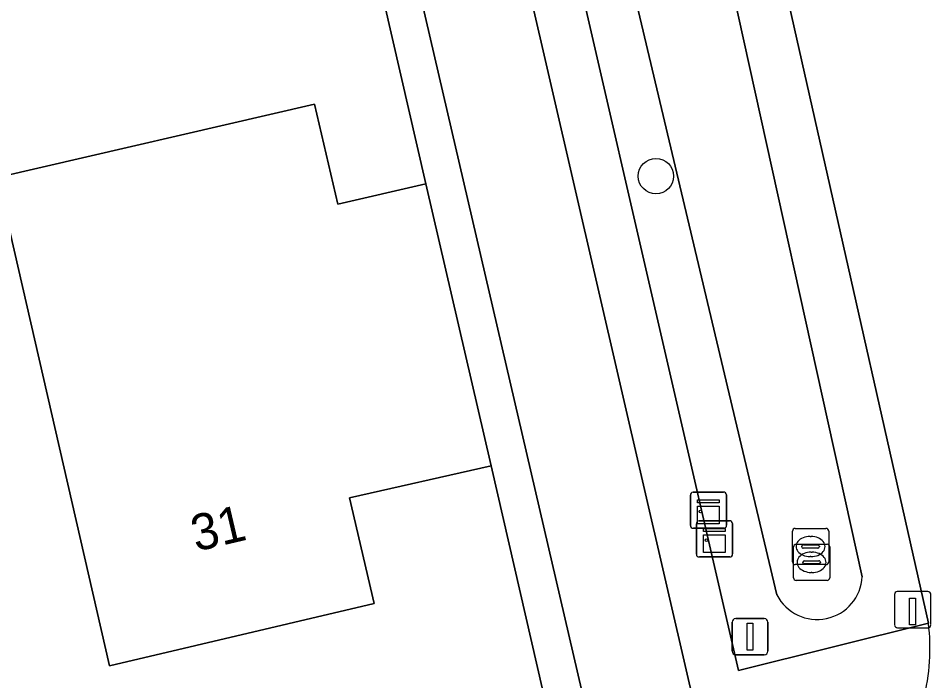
# Model space of a CAD drawing. Extents: x 156412 to 157779, y 382335 to 383768.
# Drawn here: x 156805.23 to 156830.46, y 383294.74 to 383313.05 of the extents above; entities that cross this region are included whole.
import ezdxf

# ---------------------------------------------------------------- set-up
doc = ezdxf.new("R2010")
doc.units = 0
for name, color, linetype in [('IMGEO_Berm_groen', 7, 'Continuous'), ('IMGEO_Boom', 7, 'Continuous'), ('IMGEO_Erf', 7, 'Continuous'), ('IMGEO_Fietspad_gesloten', 7, 'Continuous'), ('IMGEO_Greppel_droge_sloot', 7, 'Continuous'), ('IMGEO_Groenvoorziening', 7, 'Continuous'), ('IMGEO_Kast', 7, 'Continuous'), ('IMGEO_Kolk', 7, 'Continuous'), ('IMGEO_Lichtmast', 7, 'Continuous'), ('IMGEO_Paal', 7, 'Continuous'), ('IMGEO_Pand', 7, 'Continuous'), ('IMGEO_Pand_nummerreeks', 7, 'Continuous'), ('IMGEO_Rijbaan_lokaal_gesloten', 7, 'Continuous'), ('IMGEO_Voetpad_open', 7, 'Continuous')]:
    doc.layers.add(name, color=color, linetype=linetype)

msp = doc.modelspace()

# ---------------------------------------------------------------- linework, layer by layer
at = {"layer": 'IMGEO_Berm_groen'}
for points in [[(156815.89, 383335.185), (156820.743, 383314.123), (156825.152, 383295.022), (156830.401, 383296.326), (156823.969, 383324.867), (156821.757, 383334.549), (156821.408, 383336.079)], [(156820.769, 383332.936), (156828.571, 383297.615)], [(156826.207, 383297.109), (156817.831, 383332.448)]]:
    msp.add_lwpolyline(points, dxfattribs=at)
msp.add_arc((156827.32, 383297.683), 1.252, 207.2573, 356.9057, dxfattribs=at)
at = {"layer": 'IMGEO_Boom'}
msp.add_circle((156822.864, 383308.688), 0.489, dxfattribs=at)
at = {"layer": 'IMGEO_Erf'}
msp.add_lwpolyline([(156745.276, 383305.89), (156751.613, 383277.957), (156819.904, 383293.743), (156818.306, 383300.676), (156814.39, 383299.795), (156815.076, 383296.874), (156807.757, 383295.154), (156804.648, 383308.649), (156813.426, 383310.679), (156814.066, 383307.912), (156816.502, 383308.476), (156813.474, 383321.659)], dxfattribs=at)
at = {"layer": 'IMGEO_Fietspad_gesloten'}
msp.add_lwpolyline([(156811.226, 383335.509), (156812.124, 383331.685), (156813.619, 383325.318), (156813.837, 383324.392), (156816.394, 383313.504), (156820.926, 383293.979), (156821.285, 383292.429), (156822.234, 383288.342), (156822.376, 383287.733), (156824.644, 383288.263), (156825.277, 383288.412), (156824.225, 383292.861), (156823.788, 383294.684), (156819.323, 383313.996)], dxfattribs=at)
at = {"layer": 'IMGEO_Greppel_droge_sloot'}
for points in [[(156828.571, 383297.615), (156820.769, 383332.936)], [(156817.831, 383332.448), (156826.207, 383297.109)]]:
    msp.add_lwpolyline(points, dxfattribs=at)
msp.add_arc((156827.32, 383297.683), 1.252, 207.2573, 356.9057, dxfattribs=at)
at = {"layer": 'IMGEO_Groenvoorziening'}
msp.add_lwpolyline([(156813.837, 383324.392), (156812.891, 383324.184), (156813.474, 383321.659), (156816.502, 383308.476), (156818.306, 383300.676), (156819.904, 383293.743), (156820.926, 383293.979), (156816.394, 383313.504)], close=True, dxfattribs=at)
at = {"layer": 'IMGEO_Kast'}
for p, q in [((156823.817, 383299.028), (156823.817, 383299.869)), ((156823.817, 383299.869), (156823.817, 383299.028)), ((156823.892, 383299.953), (156824.733, 383299.953)), ((156824.733, 383299.953), (156823.892, 383299.953)), ((156824.817, 383299.878), (156824.817, 383299.037)), ((156824.817, 383299.037), (156824.817, 383299.878)), ((156823.983, 383298.235), (156823.983, 383299.076)), ((156823.983, 383299.076), (156823.983, 383298.235)), ((156824.058, 383299.16), (156824.899, 383299.16)), ((156824.899, 383299.16), (156824.058, 383299.16)), ((156824.983, 383299.085), (156824.983, 383298.244)), ((156824.983, 383298.244), (156824.983, 383299.085)), ((156824.742, 383298.953), (156823.901, 383298.953)), ((156823.901, 383298.953), (156824.742, 383298.953)), ((156824.908, 383298.16), (156824.067, 383298.16)), ((156824.067, 383298.16), (156824.908, 383298.16))]:
    msp.add_line(p, q, dxfattribs=at)
for points in [[(156824.012, 383299.743), (156824.612, 383299.743), (156824.612, 383299.658), (156824.012, 383299.658), (156824.012, 383299.743)], [(156824.012, 383299.568), (156824.612, 383299.568), (156824.612, 383299.079), (156824.012, 383299.079), (156824.012, 383299.568)], [(156824.178, 383298.95), (156824.778, 383298.95), (156824.778, 383298.865), (156824.178, 383298.865), (156824.178, 383298.95)], [(156824.178, 383298.775), (156824.778, 383298.775), (156824.778, 383298.286), (156824.178, 383298.286), (156824.178, 383298.775)]]:
    msp.add_lwpolyline(points, dxfattribs=at)
for centre in [(156824.096, 383299.417), (156824.262, 383298.624)]:
    msp.add_circle(centre, 0.0377, dxfattribs=at)
for centre, start, end in [((156823.895, 383299.875), 92.4484, 184.2845), ((156823.895, 383299.875), 92.4484, 184.2845), ((156824.739, 383299.875), 2.4484, 94.2845), ((156824.739, 383299.875), 2.4484, 94.2845), ((156823.895, 383299.031), 182.4484, 274.2845), ((156823.895, 383299.031), 182.4484, 274.2845), ((156824.061, 383299.082), 92.4484, 184.2845), ((156824.061, 383299.082), 92.4484, 184.2845), ((156824.739, 383299.031), 272.4484, 4.2845), ((156824.739, 383299.031), 272.4484, 4.2845), ((156824.905, 383299.082), 2.4484, 94.2845), ((156824.905, 383299.082), 2.4484, 94.2845), ((156824.061, 383298.238), 182.4484, 274.2845), ((156824.061, 383298.238), 182.4484, 274.2845), ((156824.905, 383298.238), 272.4484, 4.2845), ((156824.905, 383298.238), 272.4484, 4.2845)]:
    msp.add_arc(centre, 0.0779, start, end, dxfattribs=at)
at = {"layer": 'IMGEO_Kolk'}
for p, q in [((156826.64, 383298.022), (156826.64, 383298.874)), ((156826.715, 383298.948), (156827.567, 383298.948)), ((156827.128, 383298.728), (156827.153, 383298.728)), ((156827.641, 383298.874), (156827.641, 383298.022)), ((156826.743, 383298.511), (156827.595, 383298.511)), ((156826.942, 383298.491), (156827.34, 383298.491)), ((156826.668, 383297.585), (156826.668, 383298.437)), ((156826.899, 383298.442), (156826.899, 383298.454)), ((156827.337, 383298.405), (156826.939, 383298.405)), ((156827.156, 383298.291), (156827.181, 383298.291)), ((156827.383, 383298.454), (156827.383, 383298.442)), ((156827.669, 383298.437), (156827.669, 383297.585)), ((156826.927, 383298.005), (156826.927, 383298.017)), ((156827.365, 383297.968), (156826.967, 383297.968)), ((156826.97, 383298.054), (156827.368, 383298.054)), ((156827.151, 383298.168), (156827.126, 383298.168)), ((156827.411, 383298.017), (156827.411, 383298.005)), ((156827.567, 383297.948), (156826.715, 383297.948)), ((156827.179, 383297.731), (156827.154, 383297.731)), ((156827.595, 383297.511), (156826.743, 383297.511))]:
    msp.add_line(p, q, dxfattribs=at)
for points in [[(156826.64, 383298.022), (156826.64, 383298.874)], [(156826.715, 383298.948), (156827.567, 383298.948)], [(156827.641, 383298.874), (156827.641, 383298.022)], [(156826.743, 383298.511), (156827.595, 383298.511)], [(156826.668, 383297.585), (156826.668, 383298.437)], [(156827.669, 383298.437), (156827.669, 383297.585)], [(156827.567, 383297.948), (156826.715, 383297.948)], [(156827.595, 383297.511), (156826.743, 383297.511)]]:
    msp.add_lwpolyline(points, dxfattribs=at)
for centre, radius, start, end in [((156826.717, 383298.872), 0.0765, 91.552, 178.448), ((156826.717, 383298.872), 0.0765, 91.552, 178.448), ((156827.565, 383298.872), 0.0765, 1.552, 88.448), ((156827.565, 383298.872), 0.0765, 1.552, 88.448), ((156826.745, 383298.435), 0.0765, 91.552, 178.448), ((156826.745, 383298.435), 0.0765, 91.552, 178.448), ((156826.939, 383298.451), 0.0403, 85.8775, 175.7526), ((156827.344, 383298.453), 0.0386, 1.7309, 96.639), ((156827.593, 383298.435), 0.0765, 1.552, 88.448), ((156827.593, 383298.435), 0.0765, 1.552, 88.448), ((156826.936, 383298.441), 0.0366, 178.938, 274.7102), ((156827.34, 383298.448), 0.043, 264.8664, 352.4533), ((156826.717, 383298.024), 0.0765, 181.552, 268.448), ((156826.717, 383298.024), 0.0765, 181.552, 268.448), ((156826.967, 383298.014), 0.0403, 85.8775, 175.7526), ((156826.964, 383298.004), 0.0366, 178.938, 274.7102), ((156827.368, 383298.011), 0.043, 264.8664, 352.4533), ((156827.372, 383298.016), 0.0386, 1.7309, 96.639), ((156827.565, 383298.024), 0.0765, 271.552, 358.448), ((156827.565, 383298.024), 0.0765, 271.552, 358.448), ((156826.745, 383297.587), 0.0765, 181.552, 268.448), ((156826.745, 383297.587), 0.0765, 181.552, 268.448), ((156827.593, 383297.587), 0.0765, 271.552, 358.448), ((156827.593, 383297.587), 0.0765, 271.552, 358.448)]:
    msp.add_arc(centre, radius, start, end, dxfattribs=at)
for centre, major_axis, ratio, start_param, end_param in [((156827.127, 383298.448), (-0.387, 0.002), 0.722429, 4.712389, 7.853982), ((156827.152, 383298.448), (-0.39, 0.002), 0.717154, 1.570796, 4.712389), ((156827.155, 383298.011), (-0.387, 0.002), 0.722429, 4.712389, 7.853982), ((156827.18, 383298.011), (-0.39, 0.002), 0.717154, 1.570796, 4.712389)]:
    msp.add_ellipse(centre, major_axis=major_axis, ratio=ratio, start_param=start_param, end_param=end_param, dxfattribs=at)
at = {"layer": 'IMGEO_Lichtmast'}
for p, q in [((156825.07, 383296.455), (156825.86, 383296.455)), ((156825.86, 383296.455), (156825.07, 383296.455)), ((156824.97, 383295.555), (156824.97, 383296.355)), ((156824.97, 383296.355), (156824.97, 383295.555)), ((156825.96, 383296.355), (156825.96, 383295.555)), ((156825.96, 383295.555), (156825.96, 383296.355)), ((156825.86, 383295.455), (156825.07, 383295.455)), ((156825.07, 383295.455), (156825.86, 383295.455))]:
    msp.add_line(p, q, dxfattribs=at)
msp.add_lwpolyline([(156825.39, 383296.33), (156825.54, 383296.33), (156825.54, 383295.58), (156825.39, 383295.58), (156825.39, 383296.33)], dxfattribs=at)
for centre, start, end in [((156825.07, 383296.355), 90, 180), ((156825.07, 383296.355), 90, 180), ((156825.86, 383296.355), 0, 90), ((156825.86, 383296.355), 360, 90), ((156825.07, 383295.555), 180, 270), ((156825.07, 383295.555), 180, 270), ((156825.86, 383295.555), 270, 0), ((156825.86, 383295.555), 270, 0)]:
    msp.add_arc(centre, 0.1, start, end, dxfattribs=at)
at = {"layer": 'IMGEO_Paal'}
for p, q in [((156830.38, 383297.204), (156829.539, 383297.204)), ((156830.38, 383297.204), (156829.539, 383297.204)), ((156829.464, 383297.12), (156829.464, 383296.279)), ((156829.464, 383297.12), (156829.464, 383296.279)), ((156830.464, 383296.288), (156830.464, 383297.129)), ((156830.464, 383296.288), (156830.464, 383297.129)), ((156829.548, 383296.204), (156830.389, 383296.204)), ((156829.548, 383296.204), (156830.389, 383296.204))]:
    msp.add_line(p, q, dxfattribs=at)
msp.add_lwpolyline([(156829.879, 383297.017), (156830.039, 383297.017), (156830.039, 383296.284), (156829.879, 383296.284), (156829.879, 383297.017)], dxfattribs=at)
for centre, start, end in [((156829.542, 383297.126), 92.4484, 184.2845), ((156829.542, 383297.126), 92.4484, 184.2845), ((156830.386, 383297.126), 2.4484, 94.2845), ((156830.386, 383297.126), 2.4484, 94.2845), ((156829.542, 383296.282), 182.4484, 274.2845), ((156829.542, 383296.282), 182.4484, 274.2845), ((156830.386, 383296.282), 272.4484, 4.2845), ((156830.386, 383296.282), 272.4484, 4.2845)]:
    msp.add_arc(centre, 0.0779, start, end, dxfattribs=at)
at = {"layer": 'IMGEO_Pand'}
msp.add_lwpolyline([(156816.502, 383308.476), (156814.066, 383307.912), (156813.426, 383310.679), (156804.648, 383308.649), (156807.757, 383295.154), (156815.076, 383296.874), (156814.39, 383299.795), (156818.306, 383300.676)], close=True, dxfattribs=at)
at = {"layer": 'IMGEO_Rijbaan_lokaal_gesloten'}
msp.add_lwpolyline([(156827.664, 383330.96), (156826.585, 383335.653), (156821.757, 383334.549), (156823.969, 383324.867), (156830.401, 383296.326)], dxfattribs=at)
msp.add_arc((156824.77, 383295.631), 5.673, 345.5794, 7.0378, dxfattribs=at)
at = {"layer": 'IMGEO_Voetpad_open'}
for points in [[(156814.362, 383335.533), (156819.323, 383313.996), (156823.788, 383294.684), (156824.225, 383292.861), (156830.265, 383294.218)], [(156830.401, 383296.326), (156825.152, 383295.022), (156820.743, 383314.123), (156815.89, 383335.185)]]:
    msp.add_lwpolyline(points, dxfattribs=at)
msp.add_arc((156824.77, 383295.631), 5.673, 345.5794, 7.0378, dxfattribs=at)

# ---------------------------------------------------------------- texts
at = {"layer": 'IMGEO_Pand_nummerreeks'}
msp.add_text('31', height=1, rotation=13.2292, dxfattribs=at).set_placement((156810.145, 383298.304))

doc.saveas('drawing.dxf')
